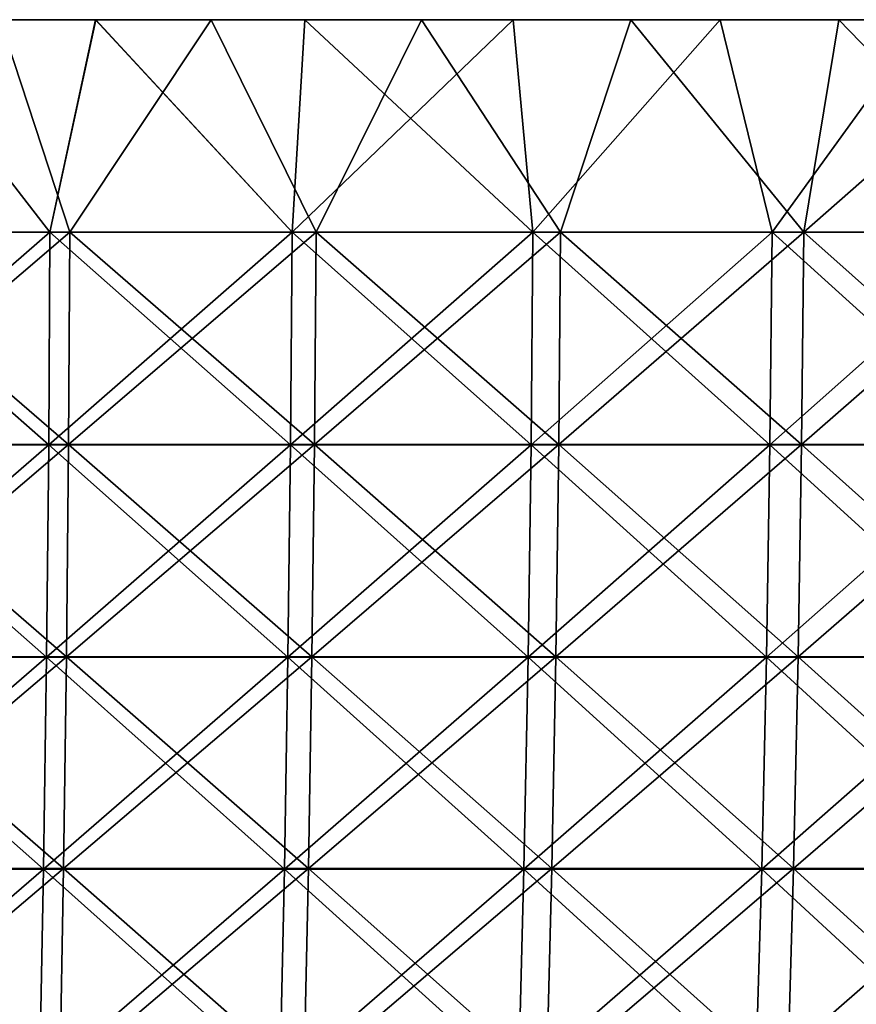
# Model space of a CAD drawing. Header units: millimetres. Extents: x -125 to 125, y -45 to 4025.
# Tile 702 of 755: x 18 to 31, y 4010 to 4025. Entities that reach past the tile are written whole.
import ezdxf

# ---------------------------------------------------------------- set-up
doc = ezdxf.new("R2010")
doc.units = ezdxf.units.MM
doc.header["$LTSCALE"] = 6.999206
for name, color, linetype in [('20', 7, 'CONTINUOUS'), ('21', 7, 'CONTINUOUS'), ('22', 7, 'CONTINUOUS'), ('23', 7, 'CONTINUOUS'), ('24', 7, 'CONTINUOUS')]:
    doc.layers.add(name, color=color, linetype=linetype)

msp = doc.modelspace()

# ---------------------------------------------------------------- linework, layer by layer
at = {"layer": '20', "color": 7, "linetype": 'CONTINUOUS'}
for points in [[(18.086, 4025, -123.685), (-21.345, 4025, -123.164), (21.345, 4025, -123.164), (18.086, 4025, -123.685)], [(21.345, 4025, -123.164), (-21.345, 4025, -123.164), (0, 4025, -123), (21.345, 4025, -123.164)], [(-18.086, 4025, 123.685), (21.345, 4025, 123.164), (-21.345, 4025, 123.164), (-18.086, 4025, 123.685)], [(-21.345, 4025, 123.164), (21.345, 4025, 123.164), (0, 4025, 123), (-21.345, 4025, 123.164)], [(18.086, 4025, 123.685), (21.345, 4025, 123.164), (-18.086, 4025, 123.685), (18.086, 4025, 123.685)], [(3.274, 4025, -122.956), (21.345, 4025, -123.164), (0, 4025, -123), (3.274, 4025, -122.956)], [(0, 4025, 123), (21.345, 4025, 123.164), (3.274, 4025, 122.956), (0, 4025, 123)], [(6.546, 4025, -122.826), (21.345, 4025, -123.164), (3.274, 4025, -122.956), (6.546, 4025, -122.826)], [(21.345, 4025, 123.164), (24.589, 4025, 122.558), (3.274, 4025, 122.956), (21.345, 4025, 123.164)], [(3.274, 4025, 122.956), (24.589, 4025, 122.558), (6.546, 4025, 122.826), (3.274, 4025, 122.956)], [(9.814, 4025, -122.608), (21.345, 4025, -123.164), (6.546, 4025, -122.826), (9.814, 4025, -122.608)], [(6.546, 4025, 122.826), (24.589, 4025, 122.558), (9.813, 4025, 122.608), (6.546, 4025, 122.826)], [(9.813, 4025, 122.608), (24.589, 4025, 122.558), (13.074, 4025, 122.303), (9.813, 4025, 122.608)], [(24.589, 4025, -122.558), (21.345, 4025, -123.164), (9.814, 4025, -122.608), (24.589, 4025, -122.558)], [(13.074, 4025, -122.303), (24.589, 4025, -122.558), (9.814, 4025, -122.608), (13.074, 4025, -122.303)], [(16.325, 4025, -121.912), (24.589, 4025, -122.558), (13.074, 4025, -122.303), (16.325, 4025, -121.912)], [(24.589, 4025, 122.558), (27.815, 4025, 121.866), (13.074, 4025, 122.303), (24.589, 4025, 122.558)], [(13.074, 4025, 122.303), (27.815, 4025, 121.866), (16.325, 4025, 121.912), (13.074, 4025, 122.303)], [(27.815, 4025, -121.866), (24.589, 4025, -122.558), (16.325, 4025, -121.912), (27.815, 4025, -121.866)], [(19.564, 4025, -121.434), (27.815, 4025, -121.866), (16.325, 4025, -121.912), (19.564, 4025, -121.434)], [(16.325, 4025, 121.912), (27.815, 4025, 121.866), (19.565, 4025, 121.434), (16.325, 4025, 121.912)], [(31.022, 4025, -121.089), (27.815, 4025, -121.866), (19.564, 4025, -121.434), (31.022, 4025, -121.089)], [(22.79, 4025, -120.87), (31.022, 4025, -121.089), (19.564, 4025, -121.434), (22.79, 4025, -120.87)], [(27.815, 4025, 121.866), (31.022, 4025, 121.089), (19.565, 4025, 121.434), (27.815, 4025, 121.866)], [(19.565, 4025, 121.434), (31.022, 4025, 121.089), (22.791, 4025, 120.87), (19.565, 4025, 121.434)], [(34.208, 4025, -120.228), (31.022, 4025, -121.089), (22.79, 4025, -120.87), (34.208, 4025, -120.228)], [(26, 4025, -120.221), (34.208, 4025, -120.228), (22.79, 4025, -120.87), (26, 4025, -120.221)], [(31.022, 4025, 121.089), (34.208, 4025, 120.228), (22.791, 4025, 120.87), (31.022, 4025, 121.089)], [(22.791, 4025, 120.87), (34.208, 4025, 120.228), (26.001, 4025, 120.22), (22.791, 4025, 120.87)], [(29.192, 4025, -119.486), (34.208, 4025, -120.228), (26, 4025, -120.221), (29.192, 4025, -119.486)], [(34.208, 4025, 120.228), (37.37, 4025, 119.283), (26.001, 4025, 120.22), (34.208, 4025, 120.228)], [(26.001, 4025, 120.22), (37.37, 4025, 119.283), (29.192, 4025, 119.486), (26.001, 4025, 120.22)], [(37.37, 4025, -119.283), (34.208, 4025, -120.228), (29.192, 4025, -119.486), (37.37, 4025, -119.283)], [(32.362, 4025, -118.666), (37.37, 4025, -119.283), (29.192, 4025, -119.486), (32.362, 4025, -118.666)], [(29.192, 4025, 119.486), (37.37, 4025, 119.283), (32.362, 4025, 118.666), (29.192, 4025, 119.486)]]:
    msp.add_3dface(points, dxfattribs=at)
at = {"layer": '21', "color": 7, "linetype": 'CONTINUOUS'}
for points in [[(18.086, 4025, 123.685), (15.356, 4021.727, 124.01), (19.167, 4021.727, 123.478), (18.086, 4025, 123.685)], [(21.345, 4025, 123.164), (18.086, 4025, 123.685), (19.167, 4021.727, 123.478), (21.345, 4025, 123.164)], [(21.345, 4025, 123.164), (19.167, 4021.727, 123.478), (22.961, 4021.727, 122.83), (21.345, 4025, 123.164)], [(24.589, 4025, 122.558), (21.345, 4025, 123.164), (22.961, 4021.727, 122.83), (24.589, 4025, 122.558)], [(24.589, 4025, 122.558), (22.961, 4021.727, 122.83), (26.732, 4021.727, 122.064), (24.589, 4025, 122.558)], [(27.815, 4025, 121.866), (24.589, 4025, 122.558), (26.732, 4021.727, 122.064), (27.815, 4025, 121.866)], [(27.815, 4025, 121.866), (26.732, 4021.727, 122.064), (30.479, 4021.727, 121.183), (27.815, 4025, 121.866)], [(31.022, 4025, 121.089), (27.815, 4025, 121.866), (30.479, 4021.727, 121.183), (31.022, 4025, 121.089)], [(31.022, 4025, 121.089), (30.479, 4021.727, 121.183), (34.196, 4021.727, 120.187), (31.022, 4025, 121.089)], [(34.208, 4025, 120.228), (31.022, 4025, 121.089), (34.196, 4021.727, 120.187), (34.208, 4025, 120.228)], [(15.34, 4018.453, 123.882), (19.148, 4018.453, 123.351), (15.356, 4021.727, 124.01), (15.34, 4018.453, 123.882)], [(15.356, 4021.727, 124.01), (19.148, 4018.453, 123.351), (19.167, 4021.727, 123.478), (15.356, 4021.727, 124.01)], [(19.148, 4018.453, 123.351), (22.937, 4018.453, 122.703), (19.167, 4021.727, 123.478), (19.148, 4018.453, 123.351)], [(19.167, 4021.727, 123.478), (22.937, 4018.453, 122.703), (22.961, 4021.727, 122.83), (19.167, 4021.727, 123.478)], [(22.937, 4018.453, 122.703), (26.705, 4018.453, 121.938), (22.961, 4021.727, 122.83), (22.937, 4018.453, 122.703)], [(22.961, 4021.727, 122.83), (26.705, 4018.453, 121.938), (26.732, 4021.727, 122.064), (22.961, 4021.727, 122.83)], [(26.705, 4018.453, 121.938), (30.447, 4018.453, 121.058), (26.732, 4021.727, 122.064), (26.705, 4018.453, 121.938)], [(26.732, 4021.727, 122.064), (30.447, 4018.453, 121.058), (30.479, 4021.727, 121.183), (26.732, 4021.727, 122.064)], [(30.447, 4018.453, 121.058), (34.161, 4018.453, 120.063), (30.479, 4021.727, 121.183), (30.447, 4018.453, 121.058)], [(30.479, 4021.727, 121.183), (34.161, 4018.453, 120.063), (34.196, 4021.727, 120.187), (30.479, 4021.727, 121.183)], [(15.314, 4015.184, 123.669), (19.115, 4015.184, 123.139), (15.34, 4018.453, 123.882), (15.314, 4015.184, 123.669)], [(15.34, 4018.453, 123.882), (19.115, 4015.184, 123.139), (19.148, 4018.453, 123.351), (15.34, 4018.453, 123.882)], [(19.115, 4015.184, 123.139), (22.898, 4015.184, 122.492), (19.148, 4018.453, 123.351), (19.115, 4015.184, 123.139)], [(19.148, 4018.453, 123.351), (22.898, 4015.184, 122.492), (22.937, 4018.453, 122.703), (19.148, 4018.453, 123.351)], [(22.898, 4015.184, 122.492), (26.659, 4015.184, 121.729), (22.937, 4018.453, 122.703), (22.898, 4015.184, 122.492)], [(22.937, 4018.453, 122.703), (26.659, 4015.184, 121.729), (26.705, 4018.453, 121.938), (22.937, 4018.453, 122.703)], [(26.659, 4015.184, 121.729), (30.395, 4015.184, 120.85), (26.705, 4018.453, 121.938), (26.659, 4015.184, 121.729)], [(26.705, 4018.453, 121.938), (30.395, 4015.184, 120.85), (30.447, 4018.453, 121.058), (26.705, 4018.453, 121.938)], [(30.395, 4015.184, 120.85), (34.102, 4015.184, 119.857), (30.447, 4018.453, 121.058), (30.395, 4015.184, 120.85)], [(30.447, 4018.453, 121.058), (34.102, 4015.184, 119.857), (34.161, 4018.453, 120.063), (30.447, 4018.453, 121.058)], [(15.277, 4011.921, 123.372), (19.069, 4011.921, 122.843), (15.314, 4015.184, 123.669), (15.277, 4011.921, 123.372)], [(15.314, 4015.184, 123.669), (19.069, 4011.921, 122.843), (19.115, 4015.184, 123.139), (15.314, 4015.184, 123.669)], [(19.069, 4011.921, 122.843), (22.843, 4011.921, 122.197), (19.115, 4015.184, 123.139), (19.069, 4011.921, 122.843)], [(19.115, 4015.184, 123.139), (22.843, 4011.921, 122.197), (22.898, 4015.184, 122.492), (19.115, 4015.184, 123.139)], [(22.843, 4011.921, 122.197), (26.595, 4011.921, 121.436), (22.898, 4015.184, 122.492), (22.843, 4011.921, 122.197)], [(22.898, 4015.184, 122.492), (26.595, 4011.921, 121.436), (26.659, 4015.184, 121.729), (22.898, 4015.184, 122.492)], [(26.595, 4011.921, 121.436), (30.322, 4011.921, 120.559), (26.659, 4015.184, 121.729), (26.595, 4011.921, 121.436)], [(26.659, 4015.184, 121.729), (30.322, 4011.921, 120.559), (30.395, 4015.184, 120.85), (26.659, 4015.184, 121.729)], [(30.322, 4011.921, 120.559), (34.02, 4011.921, 119.568), (30.395, 4015.184, 120.85), (30.322, 4011.921, 120.559)], [(30.395, 4015.184, 120.85), (34.02, 4011.921, 119.568), (34.102, 4015.184, 119.857), (30.395, 4015.184, 120.85)], [(15.229, 4008.668, 122.989), (19.01, 4008.668, 122.462), (15.277, 4011.921, 123.372), (15.229, 4008.668, 122.989)], [(15.277, 4011.921, 123.372), (19.01, 4008.668, 122.462), (19.069, 4011.921, 122.843), (15.277, 4011.921, 123.372)], [(19.01, 4008.668, 122.462), (22.772, 4008.668, 121.818), (19.069, 4011.921, 122.843), (19.01, 4008.668, 122.462)], [(19.069, 4011.921, 122.843), (22.772, 4008.668, 121.818), (22.843, 4011.921, 122.197), (19.069, 4011.921, 122.843)], [(22.772, 4008.668, 121.818), (26.512, 4008.668, 121.059), (22.843, 4011.921, 122.197), (22.772, 4008.668, 121.818)], [(22.843, 4011.921, 122.197), (26.512, 4008.668, 121.059), (26.595, 4011.921, 121.436), (22.843, 4011.921, 122.197)], [(26.512, 4008.668, 121.059), (30.228, 4008.668, 120.185), (26.595, 4011.921, 121.436), (26.512, 4008.668, 121.059)], [(26.595, 4011.921, 121.436), (30.228, 4008.668, 120.185), (30.322, 4011.921, 120.559), (26.595, 4011.921, 121.436)], [(30.228, 4008.668, 120.185), (33.915, 4008.668, 119.198), (30.322, 4011.921, 120.559), (30.228, 4008.668, 120.185)], [(30.322, 4011.921, 120.559), (33.915, 4008.668, 119.198), (34.02, 4011.921, 119.568), (30.322, 4011.921, 120.559)]]:
    msp.add_3dface(points, dxfattribs=at)
at = {"layer": '22', "color": 7, "linetype": 'CONTINUOUS'}
for points in [[(18.086, 4025, -123.685), (19.167, 4021.727, -123.478), (15.356, 4021.727, -124.01), (18.086, 4025, -123.685)], [(18.086, 4025, -123.685), (21.345, 4025, -123.164), (19.167, 4021.727, -123.478), (18.086, 4025, -123.685)], [(21.345, 4025, -123.164), (22.961, 4021.727, -122.83), (19.167, 4021.727, -123.478), (21.345, 4025, -123.164)], [(21.345, 4025, -123.164), (24.589, 4025, -122.558), (22.961, 4021.727, -122.83), (21.345, 4025, -123.164)], [(24.589, 4025, -122.558), (26.732, 4021.727, -122.064), (22.961, 4021.727, -122.83), (24.589, 4025, -122.558)], [(24.589, 4025, -122.558), (27.815, 4025, -121.866), (26.732, 4021.727, -122.064), (24.589, 4025, -122.558)], [(27.815, 4025, -121.866), (30.479, 4021.727, -121.183), (26.732, 4021.727, -122.064), (27.815, 4025, -121.866)], [(27.815, 4025, -121.866), (31.022, 4025, -121.089), (30.479, 4021.727, -121.183), (27.815, 4025, -121.866)], [(31.022, 4025, -121.089), (34.208, 4025, -120.228), (30.479, 4021.727, -121.183), (31.022, 4025, -121.089)], [(34.208, 4025, -120.228), (34.196, 4021.727, -120.187), (30.479, 4021.727, -121.183), (34.208, 4025, -120.228)], [(19.148, 4018.453, -123.351), (15.34, 4018.453, -123.882), (19.167, 4021.727, -123.478), (19.148, 4018.453, -123.351)], [(19.167, 4021.727, -123.478), (15.34, 4018.453, -123.882), (15.356, 4021.727, -124.01), (19.167, 4021.727, -123.478)], [(22.937, 4018.453, -122.703), (19.148, 4018.453, -123.351), (22.961, 4021.727, -122.83), (22.937, 4018.453, -122.703)], [(22.961, 4021.727, -122.83), (19.148, 4018.453, -123.351), (19.167, 4021.727, -123.478), (22.961, 4021.727, -122.83)], [(26.705, 4018.453, -121.938), (22.937, 4018.453, -122.703), (26.732, 4021.727, -122.064), (26.705, 4018.453, -121.938)], [(26.732, 4021.727, -122.064), (22.937, 4018.453, -122.703), (22.961, 4021.727, -122.83), (26.732, 4021.727, -122.064)], [(30.447, 4018.453, -121.058), (26.705, 4018.453, -121.938), (30.479, 4021.727, -121.183), (30.447, 4018.453, -121.058)], [(30.479, 4021.727, -121.183), (26.705, 4018.453, -121.938), (26.732, 4021.727, -122.064), (30.479, 4021.727, -121.183)], [(34.161, 4018.453, -120.063), (30.447, 4018.453, -121.058), (34.196, 4021.727, -120.187), (34.161, 4018.453, -120.063)], [(34.196, 4021.727, -120.187), (30.447, 4018.453, -121.058), (30.479, 4021.727, -121.183), (34.196, 4021.727, -120.187)], [(19.115, 4015.184, -123.139), (15.314, 4015.184, -123.669), (19.148, 4018.453, -123.351), (19.115, 4015.184, -123.139)], [(19.148, 4018.453, -123.351), (15.314, 4015.184, -123.669), (15.34, 4018.453, -123.882), (19.148, 4018.453, -123.351)], [(22.898, 4015.184, -122.492), (19.115, 4015.184, -123.139), (22.937, 4018.453, -122.703), (22.898, 4015.184, -122.492)], [(22.937, 4018.453, -122.703), (19.115, 4015.184, -123.139), (19.148, 4018.453, -123.351), (22.937, 4018.453, -122.703)], [(26.659, 4015.184, -121.729), (22.898, 4015.184, -122.492), (26.705, 4018.453, -121.938), (26.659, 4015.184, -121.729)], [(26.705, 4018.453, -121.938), (22.898, 4015.184, -122.492), (22.937, 4018.453, -122.703), (26.705, 4018.453, -121.938)], [(30.395, 4015.184, -120.85), (26.659, 4015.184, -121.729), (30.447, 4018.453, -121.058), (30.395, 4015.184, -120.85)], [(30.447, 4018.453, -121.058), (26.659, 4015.184, -121.729), (26.705, 4018.453, -121.938), (30.447, 4018.453, -121.058)], [(34.102, 4015.184, -119.857), (30.395, 4015.184, -120.85), (34.161, 4018.453, -120.063), (34.102, 4015.184, -119.857)], [(34.161, 4018.453, -120.063), (30.395, 4015.184, -120.85), (30.447, 4018.453, -121.058), (34.161, 4018.453, -120.063)], [(19.069, 4011.921, -122.843), (15.277, 4011.921, -123.372), (19.115, 4015.184, -123.139), (19.069, 4011.921, -122.843)], [(19.115, 4015.184, -123.139), (15.277, 4011.921, -123.372), (15.314, 4015.184, -123.669), (19.115, 4015.184, -123.139)], [(22.843, 4011.921, -122.197), (19.069, 4011.921, -122.843), (22.898, 4015.184, -122.492), (22.843, 4011.921, -122.197)], [(22.898, 4015.184, -122.492), (19.069, 4011.921, -122.843), (19.115, 4015.184, -123.139), (22.898, 4015.184, -122.492)], [(26.595, 4011.921, -121.436), (22.843, 4011.921, -122.197), (26.659, 4015.184, -121.729), (26.595, 4011.921, -121.436)], [(26.659, 4015.184, -121.729), (22.843, 4011.921, -122.197), (22.898, 4015.184, -122.492), (26.659, 4015.184, -121.729)], [(30.322, 4011.921, -120.559), (26.595, 4011.921, -121.436), (30.395, 4015.184, -120.85), (30.322, 4011.921, -120.559)], [(30.395, 4015.184, -120.85), (26.595, 4011.921, -121.436), (26.659, 4015.184, -121.729), (30.395, 4015.184, -120.85)], [(34.02, 4011.921, -119.568), (30.322, 4011.921, -120.559), (34.102, 4015.184, -119.857), (34.02, 4011.921, -119.568)], [(34.102, 4015.184, -119.857), (30.322, 4011.921, -120.559), (30.395, 4015.184, -120.85), (34.102, 4015.184, -119.857)], [(19.01, 4008.668, -122.462), (15.229, 4008.668, -122.989), (19.069, 4011.921, -122.843), (19.01, 4008.668, -122.462)], [(19.069, 4011.921, -122.843), (15.229, 4008.668, -122.989), (15.277, 4011.921, -123.372), (19.069, 4011.921, -122.843)], [(22.772, 4008.668, -121.818), (19.01, 4008.668, -122.462), (22.843, 4011.921, -122.197), (22.772, 4008.668, -121.818)], [(22.843, 4011.921, -122.197), (19.01, 4008.668, -122.462), (19.069, 4011.921, -122.843), (22.843, 4011.921, -122.197)], [(26.512, 4008.668, -121.059), (22.772, 4008.668, -121.818), (26.595, 4011.921, -121.436), (26.512, 4008.668, -121.059)], [(26.595, 4011.921, -121.436), (22.772, 4008.668, -121.818), (22.843, 4011.921, -122.197), (26.595, 4011.921, -121.436)], [(30.228, 4008.668, -120.185), (26.512, 4008.668, -121.059), (30.322, 4011.921, -120.559), (30.228, 4008.668, -120.185)], [(30.322, 4011.921, -120.559), (26.512, 4008.668, -121.059), (26.595, 4011.921, -121.436), (30.322, 4011.921, -120.559)], [(33.915, 4008.668, -119.198), (30.228, 4008.668, -120.185), (34.02, 4011.921, -119.568), (33.915, 4008.668, -119.198)], [(34.02, 4011.921, -119.568), (30.228, 4008.668, -120.185), (30.322, 4011.921, -120.559), (34.02, 4011.921, -119.568)]]:
    msp.add_3dface(points, dxfattribs=at)
at = {"layer": '23', "color": 7, "linetype": 'CONTINUOUS'}
for points in [[(16.325, 4025, -121.912), (15.11, 4021.725, -122.024), (18.86, 4021.725, -121.501), (16.325, 4025, -121.912)], [(19.564, 4025, -121.434), (16.325, 4025, -121.912), (18.86, 4021.725, -121.501), (19.564, 4025, -121.434)], [(19.564, 4025, -121.434), (18.86, 4021.725, -121.501), (22.593, 4021.725, -120.863), (19.564, 4025, -121.434)], [(22.79, 4025, -120.87), (19.564, 4025, -121.434), (22.593, 4021.725, -120.863), (22.79, 4025, -120.87)], [(22.79, 4025, -120.87), (22.593, 4021.725, -120.863), (26.304, 4021.725, -120.11), (22.79, 4025, -120.87)], [(26, 4025, -120.221), (22.79, 4025, -120.87), (26.304, 4021.725, -120.11), (26, 4025, -120.221)], [(29.192, 4025, -119.486), (26, 4025, -120.221), (26.304, 4021.725, -120.11), (29.192, 4025, -119.486)], [(29.192, 4025, -119.486), (26.304, 4021.725, -120.11), (29.991, 4021.725, -119.243), (29.192, 4025, -119.486)], [(32.362, 4025, -118.666), (29.192, 4025, -119.486), (29.991, 4021.725, -119.243), (32.362, 4025, -118.666)], [(32.362, 4025, -118.666), (29.991, 4021.725, -119.243), (33.649, 4021.725, -118.263), (32.362, 4025, -118.666)], [(15.094, 4018.449, -121.894), (18.84, 4018.449, -121.372), (15.11, 4021.725, -122.024), (15.094, 4018.449, -121.894)], [(15.11, 4021.725, -122.024), (18.84, 4018.449, -121.372), (18.86, 4021.725, -121.501), (15.11, 4021.725, -122.024)], [(18.84, 4018.449, -121.372), (22.569, 4018.449, -120.734), (18.86, 4021.725, -121.501), (18.84, 4018.449, -121.372)], [(18.86, 4021.725, -121.501), (22.569, 4018.449, -120.734), (22.593, 4021.725, -120.863), (18.86, 4021.725, -121.501)], [(22.569, 4018.449, -120.734), (26.276, 4018.449, -119.982), (22.593, 4021.725, -120.863), (22.569, 4018.449, -120.734)], [(22.593, 4021.725, -120.863), (26.276, 4018.449, -119.982), (26.304, 4021.725, -120.11), (22.593, 4021.725, -120.863)], [(26.276, 4018.449, -119.982), (29.959, 4018.449, -119.116), (26.304, 4021.725, -120.11), (26.276, 4018.449, -119.982)], [(26.304, 4021.725, -120.11), (29.959, 4018.449, -119.116), (29.991, 4021.725, -119.243), (26.304, 4021.725, -120.11)], [(29.959, 4018.449, -119.116), (33.613, 4018.449, -118.137), (29.991, 4021.725, -119.243), (29.959, 4018.449, -119.116)], [(29.991, 4021.725, -119.243), (33.613, 4018.449, -118.137), (33.649, 4021.725, -118.263), (29.991, 4021.725, -119.243)], [(15.067, 4015.177, -121.678), (18.807, 4015.177, -121.156), (15.094, 4018.449, -121.894), (15.067, 4015.177, -121.678)], [(15.094, 4018.449, -121.894), (18.807, 4015.177, -121.156), (18.84, 4018.449, -121.372), (15.094, 4018.449, -121.894)], [(18.807, 4015.177, -121.156), (22.529, 4015.177, -120.52), (18.84, 4018.449, -121.372), (18.807, 4015.177, -121.156)], [(18.84, 4018.449, -121.372), (22.529, 4015.177, -120.52), (22.569, 4018.449, -120.734), (18.84, 4018.449, -121.372)], [(22.529, 4015.177, -120.52), (26.23, 4015.177, -119.769), (22.569, 4018.449, -120.734), (22.529, 4015.177, -120.52)], [(22.569, 4018.449, -120.734), (26.23, 4015.177, -119.769), (26.276, 4018.449, -119.982), (22.569, 4018.449, -120.734)], [(26.23, 4015.177, -119.769), (29.906, 4015.177, -118.904), (26.276, 4018.449, -119.982), (26.23, 4015.177, -119.769)], [(26.276, 4018.449, -119.982), (29.906, 4015.177, -118.904), (29.959, 4018.449, -119.116), (26.276, 4018.449, -119.982)], [(29.906, 4015.177, -118.904), (33.553, 4015.177, -117.927), (29.959, 4018.449, -119.116), (29.906, 4015.177, -118.904)], [(29.959, 4018.449, -119.116), (33.553, 4015.177, -117.927), (33.613, 4018.449, -118.137), (29.959, 4018.449, -119.116)], [(15.029, 4011.913, -121.375), (18.76, 4011.913, -120.854), (15.067, 4015.177, -121.678), (15.029, 4011.913, -121.375)], [(15.067, 4015.177, -121.678), (18.76, 4011.913, -120.854), (18.807, 4015.177, -121.156), (15.067, 4015.177, -121.678)], [(18.76, 4011.913, -120.854), (22.473, 4011.913, -120.219), (18.807, 4015.177, -121.156), (18.76, 4011.913, -120.854)], [(18.807, 4015.177, -121.156), (22.473, 4011.913, -120.219), (22.529, 4015.177, -120.52), (18.807, 4015.177, -121.156)], [(22.473, 4011.913, -120.219), (26.164, 4011.913, -119.47), (22.529, 4015.177, -120.52), (22.473, 4011.913, -120.219)], [(22.529, 4015.177, -120.52), (26.164, 4011.913, -119.47), (26.23, 4015.177, -119.769), (22.529, 4015.177, -120.52)], [(26.164, 4011.913, -119.47), (29.831, 4011.913, -118.608), (26.23, 4015.177, -119.769), (26.164, 4011.913, -119.47)], [(26.23, 4015.177, -119.769), (29.831, 4011.913, -118.608), (29.906, 4015.177, -118.904), (26.23, 4015.177, -119.769)], [(29.831, 4011.913, -118.608), (33.469, 4011.913, -117.633), (29.906, 4015.177, -118.904), (29.831, 4011.913, -118.608)], [(29.906, 4015.177, -118.904), (33.469, 4011.913, -117.633), (33.553, 4015.177, -117.927), (29.906, 4015.177, -118.904)], [(14.981, 4008.658, -120.986), (18.7, 4008.658, -120.467), (15.029, 4011.913, -121.375), (14.981, 4008.658, -120.986)], [(15.029, 4011.913, -121.375), (18.7, 4008.658, -120.467), (18.76, 4011.913, -120.854), (15.029, 4011.913, -121.375)], [(18.7, 4008.658, -120.467), (22.401, 4008.658, -119.834), (18.76, 4011.913, -120.854), (18.7, 4008.658, -120.467)], [(18.76, 4011.913, -120.854), (22.401, 4008.658, -119.834), (22.473, 4011.913, -120.219), (18.76, 4011.913, -120.854)], [(22.401, 4008.658, -119.834), (26.08, 4008.658, -119.087), (22.473, 4011.913, -120.219), (22.401, 4008.658, -119.834)], [(22.473, 4011.913, -120.219), (26.08, 4008.658, -119.087), (26.164, 4011.913, -119.47), (22.473, 4011.913, -120.219)], [(26.08, 4008.658, -119.087), (29.735, 4008.658, -118.227), (26.164, 4011.913, -119.47), (26.08, 4008.658, -119.087)], [(26.164, 4011.913, -119.47), (29.735, 4008.658, -118.227), (29.831, 4011.913, -118.608), (26.164, 4011.913, -119.47)], [(29.735, 4008.658, -118.227), (33.362, 4008.658, -117.256), (29.831, 4011.913, -118.608), (29.735, 4008.658, -118.227)], [(29.831, 4011.913, -118.608), (33.362, 4008.658, -117.256), (33.469, 4011.913, -117.633), (29.831, 4011.913, -118.608)]]:
    msp.add_3dface(points, dxfattribs=at)
at = {"layer": '24', "color": 7, "linetype": 'CONTINUOUS'}
for points in [[(16.325, 4025, 121.912), (18.86, 4021.725, 121.501), (15.11, 4021.725, 122.024), (16.325, 4025, 121.912)], [(16.325, 4025, 121.912), (19.565, 4025, 121.434), (18.86, 4021.725, 121.501), (16.325, 4025, 121.912)], [(19.565, 4025, 121.434), (22.593, 4021.725, 120.863), (18.86, 4021.725, 121.501), (19.565, 4025, 121.434)], [(19.565, 4025, 121.434), (22.791, 4025, 120.87), (22.593, 4021.725, 120.863), (19.565, 4025, 121.434)], [(22.791, 4025, 120.87), (26.001, 4025, 120.22), (22.593, 4021.725, 120.863), (22.791, 4025, 120.87)], [(26.001, 4025, 120.22), (26.304, 4021.725, 120.11), (22.593, 4021.725, 120.863), (26.001, 4025, 120.22)], [(26.001, 4025, 120.22), (29.192, 4025, 119.486), (26.304, 4021.725, 120.11), (26.001, 4025, 120.22)], [(29.192, 4025, 119.486), (29.991, 4021.725, 119.243), (26.304, 4021.725, 120.11), (29.192, 4025, 119.486)], [(29.192, 4025, 119.486), (32.362, 4025, 118.666), (29.991, 4021.725, 119.243), (29.192, 4025, 119.486)], [(32.362, 4025, 118.666), (33.649, 4021.725, 118.263), (29.991, 4021.725, 119.243), (32.362, 4025, 118.666)], [(18.84, 4018.449, 121.372), (15.094, 4018.449, 121.894), (18.86, 4021.725, 121.501), (18.84, 4018.449, 121.372)], [(18.86, 4021.725, 121.501), (15.094, 4018.449, 121.894), (15.11, 4021.725, 122.024), (18.86, 4021.725, 121.501)], [(22.569, 4018.449, 120.734), (18.84, 4018.449, 121.372), (22.593, 4021.725, 120.863), (22.569, 4018.449, 120.734)], [(22.593, 4021.725, 120.863), (18.84, 4018.449, 121.372), (18.86, 4021.725, 121.501), (22.593, 4021.725, 120.863)], [(26.276, 4018.449, 119.982), (22.569, 4018.449, 120.734), (26.304, 4021.725, 120.11), (26.276, 4018.449, 119.982)], [(26.304, 4021.725, 120.11), (22.569, 4018.449, 120.734), (22.593, 4021.725, 120.863), (26.304, 4021.725, 120.11)], [(29.959, 4018.449, 119.116), (26.276, 4018.449, 119.982), (29.991, 4021.725, 119.243), (29.959, 4018.449, 119.116)], [(29.991, 4021.725, 119.243), (26.276, 4018.449, 119.982), (26.304, 4021.725, 120.11), (29.991, 4021.725, 119.243)], [(33.613, 4018.449, 118.137), (29.959, 4018.449, 119.116), (33.649, 4021.725, 118.263), (33.613, 4018.449, 118.137)], [(33.649, 4021.725, 118.263), (29.959, 4018.449, 119.116), (29.991, 4021.725, 119.243), (33.649, 4021.725, 118.263)], [(18.807, 4015.177, 121.156), (15.067, 4015.177, 121.678), (18.84, 4018.449, 121.372), (18.807, 4015.177, 121.156)], [(18.84, 4018.449, 121.372), (15.067, 4015.177, 121.678), (15.094, 4018.449, 121.894), (18.84, 4018.449, 121.372)], [(22.529, 4015.177, 120.52), (18.807, 4015.177, 121.156), (22.569, 4018.449, 120.734), (22.529, 4015.177, 120.52)], [(22.569, 4018.449, 120.734), (18.807, 4015.177, 121.156), (18.84, 4018.449, 121.372), (22.569, 4018.449, 120.734)], [(26.23, 4015.177, 119.769), (22.529, 4015.177, 120.52), (26.276, 4018.449, 119.982), (26.23, 4015.177, 119.769)], [(26.276, 4018.449, 119.982), (22.529, 4015.177, 120.52), (22.569, 4018.449, 120.734), (26.276, 4018.449, 119.982)], [(29.906, 4015.177, 118.904), (26.23, 4015.177, 119.769), (29.959, 4018.449, 119.116), (29.906, 4015.177, 118.904)], [(29.959, 4018.449, 119.116), (26.23, 4015.177, 119.769), (26.276, 4018.449, 119.982), (29.959, 4018.449, 119.116)], [(33.553, 4015.177, 117.927), (29.906, 4015.177, 118.904), (33.613, 4018.449, 118.137), (33.553, 4015.177, 117.927)], [(33.613, 4018.449, 118.137), (29.906, 4015.177, 118.904), (29.959, 4018.449, 119.116), (33.613, 4018.449, 118.137)], [(18.76, 4011.913, 120.854), (15.029, 4011.913, 121.375), (18.807, 4015.177, 121.156), (18.76, 4011.913, 120.854)], [(18.807, 4015.177, 121.156), (15.029, 4011.913, 121.375), (15.067, 4015.177, 121.678), (18.807, 4015.177, 121.156)], [(22.473, 4011.913, 120.219), (18.76, 4011.913, 120.854), (22.529, 4015.177, 120.52), (22.473, 4011.913, 120.219)], [(22.529, 4015.177, 120.52), (18.76, 4011.913, 120.854), (18.807, 4015.177, 121.156), (22.529, 4015.177, 120.52)], [(26.164, 4011.913, 119.47), (22.473, 4011.913, 120.219), (26.23, 4015.177, 119.769), (26.164, 4011.913, 119.47)], [(26.23, 4015.177, 119.769), (22.473, 4011.913, 120.219), (22.529, 4015.177, 120.52), (26.23, 4015.177, 119.769)], [(29.831, 4011.913, 118.608), (26.164, 4011.913, 119.47), (29.906, 4015.177, 118.904), (29.831, 4011.913, 118.608)], [(29.906, 4015.177, 118.904), (26.164, 4011.913, 119.47), (26.23, 4015.177, 119.769), (29.906, 4015.177, 118.904)], [(33.469, 4011.913, 117.633), (29.831, 4011.913, 118.608), (33.553, 4015.177, 117.927), (33.469, 4011.913, 117.633)], [(33.553, 4015.177, 117.927), (29.831, 4011.913, 118.608), (29.906, 4015.177, 118.904), (33.553, 4015.177, 117.927)], [(18.7, 4008.658, 120.467), (14.981, 4008.658, 120.986), (18.76, 4011.913, 120.854), (18.7, 4008.658, 120.467)], [(18.76, 4011.913, 120.854), (14.981, 4008.658, 120.986), (15.029, 4011.913, 121.375), (18.76, 4011.913, 120.854)], [(22.401, 4008.658, 119.834), (18.7, 4008.658, 120.467), (22.473, 4011.913, 120.219), (22.401, 4008.658, 119.834)], [(22.473, 4011.913, 120.219), (18.7, 4008.658, 120.467), (18.76, 4011.913, 120.854), (22.473, 4011.913, 120.219)], [(26.08, 4008.658, 119.087), (22.401, 4008.658, 119.834), (26.164, 4011.913, 119.47), (26.08, 4008.658, 119.087)], [(26.164, 4011.913, 119.47), (22.401, 4008.658, 119.834), (22.473, 4011.913, 120.219), (26.164, 4011.913, 119.47)], [(29.735, 4008.658, 118.227), (26.08, 4008.658, 119.087), (29.831, 4011.913, 118.608), (29.735, 4008.658, 118.227)], [(29.831, 4011.913, 118.608), (26.08, 4008.658, 119.087), (26.164, 4011.913, 119.47), (29.831, 4011.913, 118.608)], [(33.362, 4008.658, 117.256), (29.735, 4008.658, 118.227), (33.469, 4011.913, 117.633), (33.362, 4008.658, 117.256)], [(33.469, 4011.913, 117.633), (29.735, 4008.658, 118.227), (29.831, 4011.913, 118.608), (33.469, 4011.913, 117.633)]]:
    msp.add_3dface(points, dxfattribs=at)

doc.saveas('drawing.dxf')
